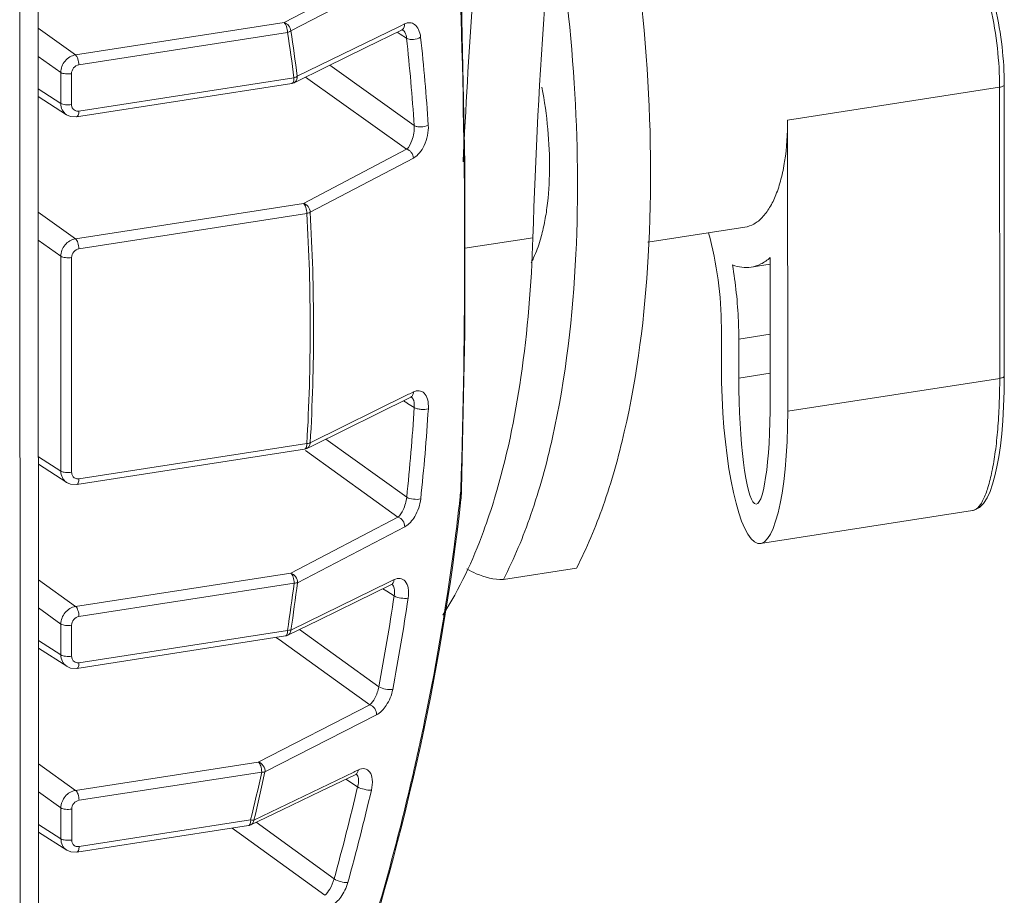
# Model space of a CAD drawing. Header units: millimetres. Extents: x 29170 to 33192, y 36 to 3108.
# Tile 271 of 282: x 32542 to 32603, y 2831 to 2885. Entities that reach past the tile are written whole.
import ezdxf

# ---------------------------------------------------------------- set-up
doc = ezdxf.new("R2010")
doc.units = ezdxf.units.MM
doc.layers.add('细实线', color=7, linetype='Continuous', lineweight=13)

msp = doc.modelspace()

# ---------------------------------------------------------------- linework, layer by layer
at = {"layer": '细实线'}
for p, q in [((32542.272, 2910.005), (32542.296, 2817.297)), ((32543.41, 2910.182), (32543.434, 2817.883)), ((32558.59, 2885.285), (32564.956, 2888.601)), ((32559.005, 2884.767), (32565.372, 2888.08)), ((32545.711, 2883.288), (32543.417, 2884.932)), ((32545.711, 2883.288), (32558.59, 2885.285)), ((32565.711, 2885.048), (32559.407, 2881.968)), ((32565.797, 2885.09), (32565.711, 2885.048)), ((32566.028, 2885.203), (32565.797, 2885.09)), ((32565.826, 2884.809), (32565.898, 2884.832)), ((32565.898, 2884.846), (32565.896, 2884.852)), ((32565.898, 2884.832), (32565.927, 2884.824)), ((32565.927, 2884.824), (32565.925, 2884.825)), ((32545.922, 2882.671), (32558.801, 2884.668)), ((32565.571, 2884.685), (32565.696, 2884.605)), ((32565.696, 2884.605), (32565.76, 2884.564)), ((32565.76, 2884.564), (32566.15, 2884.313)), ((32544.805, 2882.205), (32543.417, 2883.199)), ((32561.41, 2882.65), (32566.619, 2878.926)), ((32544.805, 2880.296), (32544.805, 2882.205)), ((32545.472, 2880.22), (32545.471, 2882.128)), ((32559.201, 2881.876), (32545.923, 2879.817)), ((32559.918, 2881.921), (32566.153, 2877.466)), ((32544.805, 2880.296), (32543.418, 2881.185)), ((32559.064, 2881.528), (32545.784, 2879.469)), ((32559.096, 2881.54), (32559.064, 2881.528)), ((32602.754, 2881.291), (32589.67, 2879.262)), ((32602.754, 2881.291), (32602.759, 2863.317)), ((32603.039, 2881.437), (32603.043, 2863.463)), ((32545.167, 2879.595), (32543.418, 2880.715)), ((32589.67, 2879.262), (32589.675, 2861.288)), ((32559.782, 2874.118), (32566.153, 2877.466)), ((32560.2, 2873.575), (32566.571, 2876.923)), ((32545.713, 2871.936), (32559.782, 2874.118)), ((32545.713, 2871.936), (32543.42, 2873.58)), ((32545.925, 2871.319), (32559.994, 2873.501)), ((32587.031, 2872.652), (32581.049, 2871.724)), ((32544.808, 2870.853), (32543.42, 2871.847)), ((32569.754, 2871.346), (32573.95, 2871.997)), ((32544.811, 2857.592), (32544.808, 2870.853)), ((32545.478, 2857.516), (32545.474, 2870.776)), ((32588.595, 2870.365), (32587.414, 2870.182)), ((32588.597, 2862.019), (32588.595, 2870.772)), ((32585.58, 2866.474), (32585.58, 2864.066)), ((32586.657, 2865.743), (32588.596, 2866.044)), ((32586.657, 2865.743), (32586.658, 2863.335)), ((32586.658, 2863.335), (32588.597, 2863.636)), ((32589.675, 2861.288), (32602.759, 2863.317)), ((32566.274, 2862.332), (32560.204, 2859.339)), ((32566.351, 2862.37), (32566.274, 2862.332)), ((32566.575, 2862.48), (32566.351, 2862.37)), ((32560.302, 2859.139), (32566.374, 2862.133)), ((32565.966, 2861.932), (32566.164, 2861.805)), ((32566.164, 2861.805), (32566.214, 2861.773)), ((32566.214, 2861.773), (32566.624, 2861.512)), ((32566.373, 2862.132), (32566.451, 2862.157)), ((32566.451, 2862.157), (32566.457, 2862.155)), ((32566.456, 2862.156), (32566.452, 2862.158)), ((32559.998, 2859.295), (32545.929, 2857.113)), ((32561.175, 2859.57), (32566.157, 2855.98)), ((32559.859, 2858.947), (32545.79, 2856.765)), ((32559.892, 2858.959), (32559.859, 2858.947)), ((32559.906, 2858.857), (32563.901, 2855.979)), ((32560.003, 2858.992), (32560.302, 2859.139)), ((32543.423, 2858.481), (32544.811, 2857.592)), ((32545.173, 2856.891), (32543.424, 2858.011)), ((32569.497, 2856.431), (32569.495, 2856.371)), ((32569.495, 2856.371), (32569.514, 2856.066)), ((32563.901, 2855.979), (32565.619, 2854.741)), ((32569.508, 2855.845), (32569.507, 2855.843)), ((32587.993, 2853.121), (32601.077, 2855.149)), ((32558.999, 2851.291), (32565.619, 2854.741)), ((32559.415, 2850.7), (32566.036, 2854.153)), ((32576.635, 2851.6), (32572.124, 2850.9)), ((32545.719, 2849.232), (32543.425, 2850.876)), ((32545.719, 2849.232), (32558.999, 2851.291)), ((32565.13, 2850.769), (32565.09, 2850.749)), ((32565.381, 2850.891), (32565.13, 2850.769)), ((32545.931, 2848.615), (32559.209, 2850.674)), ((32565.09, 2850.749), (32559.015, 2847.778)), ((32564.689, 2850.325), (32564.93, 2850.172)), ((32564.93, 2850.172), (32565.385, 2849.883)), ((32565.18, 2850.566), (32565.221, 2850.583)), ((32565.259, 2850.592), (32565.255, 2850.595)), ((32544.813, 2848.149), (32543.426, 2849.143)), ((32544.814, 2846.24), (32544.813, 2848.149)), ((32545.48, 2846.164), (32545.48, 2848.072)), ((32558.809, 2847.758), (32545.932, 2845.761)), ((32559.55, 2847.814), (32564.438, 2844.276)), ((32544.814, 2846.24), (32543.426, 2847.129)), ((32558.672, 2847.41), (32545.793, 2845.413)), ((32558.107, 2847.323), (32558.437, 2847.084)), ((32558.705, 2847.423), (32558.672, 2847.41)), ((32545.176, 2845.539), (32543.426, 2846.659)), ((32558.437, 2847.084), (32558.509, 2847.032)), ((32558.509, 2847.032), (32562.126, 2844.416)), ((32562.126, 2844.416), (32563.876, 2843.15)), ((32556.999, 2839.629), (32563.876, 2843.15)), ((32557.411, 2839.013), (32564.289, 2842.539)), ((32545.722, 2837.88), (32543.428, 2839.524)), ((32545.722, 2837.88), (32556.999, 2839.629)), ((32545.934, 2837.263), (32557.21, 2839.012)), ((32562.896, 2839.011), (32556.731, 2836.047)), ((32562.948, 2839.036), (32562.896, 2839.011)), ((32563.176, 2839.146), (32562.948, 2839.036)), ((32562.977, 2838.842), (32563.031, 2838.863)), ((32563.058, 2838.87), (32563.05, 2838.875)), ((32562.394, 2838.561), (32562.684, 2838.378)), ((32562.684, 2838.378), (32562.713, 2838.36)), ((32562.713, 2838.36), (32563.13, 2838.096)), ((32544.816, 2836.797), (32543.429, 2837.791)), ((32544.817, 2834.888), (32544.816, 2836.797)), ((32545.483, 2834.812), (32545.483, 2836.72)), ((32544.817, 2834.888), (32543.429, 2835.777)), ((32556.393, 2835.704), (32545.796, 2834.061)), ((32556.524, 2836.051), (32545.935, 2834.409)), ((32556.426, 2835.717), (32556.393, 2835.705)), ((32556.867, 2835.908), (32561.678, 2832.411)), ((32545.178, 2834.187), (32543.429, 2835.307)), ((32555.387, 2835.548), (32555.972, 2835.124)), ((32555.972, 2835.124), (32561.1, 2831.398))]:
    msp.add_line(p, q, dxfattribs=at)
for points in [[(32569.543, 2856.431), (32569.755, 2866.126), (32569.752, 2876.557), (32569.535, 2886.493)], [(32559.207, 2881.573), (32561.206, 2882.55), (32563.643, 2883.741), (32565.828, 2884.81)], [(32545.163, 2879.598), (32545.409, 2879.488), (32545.784, 2879.469)], [(32601.075, 2855.149), (32601.184, 2855.173), (32601.503, 2855.336), (32601.765, 2855.599), (32601.98, 2855.936), (32602.164, 2856.337), (32602.323, 2856.792), (32602.464, 2857.299), (32602.589, 2857.861), (32602.7, 2858.48), (32602.798, 2859.157), (32602.881, 2859.895), (32602.949, 2860.699), (32603.001, 2861.575), (32603.033, 2862.531), (32603.043, 2863.463)], [(32545.168, 2856.894), (32545.417, 2856.784), (32545.79, 2856.765)], [(32569.52, 2855.98), (32569.525, 2856.042), (32569.528, 2856.106), (32569.532, 2856.172), (32569.535, 2856.241), (32569.539, 2856.313), (32569.543, 2856.431)], [(32569.508, 2855.845), (32569.51, 2855.864), (32569.52, 2855.98)], [(32558.815, 2847.455), (32560.736, 2848.393), (32563.089, 2849.543), (32565.182, 2850.566)], [(32545.171, 2845.542), (32545.418, 2845.432), (32545.793, 2845.413)], [(32556.533, 2835.748), (32558.479, 2836.681), (32560.861, 2837.824), (32562.978, 2838.842)], [(32545.174, 2834.19), (32545.421, 2834.081), (32545.796, 2834.061)]]:
    msp.add_lwpolyline(points, dxfattribs=at)
for centre, radius, start, end in [((32102.428, 2871.292), 467.305, 358.17767, 1.85869), ((32929.831, 2860.351), 360.556, 175.83241, 177.40339), ((32445.34, 2866.962), 114.834, 7.46215, 8.86968), ((32445.3, 2867.023), 115.081, 7.46178, 8.86932), ((32438.37, 2870.457), 128.529, 3.77806, 6.18863), ((32438.514, 2870.441), 129.257, 3.77806, 6.18863), ((32558.986, 2882.025), 0.503, 278.87651, 295.98691), ((32437.976, 2866.366), 122.226, 356.68309, 3.34631), ((32437.876, 2866.426), 122.533, 356.68403, 3.34472), ((32427.806, 2870.444), 139.105, 354.03165, 356.31844), ((32427.891, 2870.428), 139.893, 354.03165, 356.31844), ((32559.781, 2859.444), 0.503, 278.8749, 296.18896), ((32424.839, 2871.869), 145.484, 353.6807, 353.88477), ((32424.207, 2871.941), 146.12, 352.79689, 353.68022), ((32421.028, 2872.387), 149.33, 348.31502, 352.77994), ((32429.745, 2866.962), 130.484, 351.53649, 352.8292), ((32429.685, 2866.971), 130.746, 351.55866, 352.85136), ((32422.924, 2871.06), 144.026, 349.28271, 351.54472), ((32422.981, 2871.048), 144.843, 349.28271, 351.54472), ((32558.595, 2847.907), 0.503, 278.87215, 295.97781), ((32418.47, 2872.904), 151.94, 346.88154, 348.31951), ((32425.142, 2867.798), 135.365, 346.43464, 347.72271), ((32418.544, 2871.985), 148.504, 344.54507, 346.8088), ((32415.471, 2873.641), 155.027, 342.31483, 346.86753), ((32418.576, 2871.977), 149.345, 344.54507, 346.8088), ((32556.316, 2836.201), 0.503, 278.86837, 295.55338)]:
    msp.add_arc(centre, radius, start, end, dxfattribs=at)
for major_axis, ratio, start_param, end_param in [((-0.314, 9.561), 0.211592, 1.418066, 4.559658), ((-0.093, 7.125), 0.135471, 1.476559, 4.618151)]:
    msp.add_ellipse((32587.627, 2862.677), major_axis=major_axis, ratio=ratio, start_param=start_param, end_param=end_param, dxfattribs=at)
for points, knots in [([(32580.761, 2929.341), (32578.733, 2920.364), (32575.613, 2901.307), (32574.266, 2882.059), (32573.95, 2871.997)], [0, 0, 0, 0, 0.477586, 1, 1, 1, 1]), ([(32579.229, 2896.051), (32580.052, 2891.81), (32581.178, 2883.422), (32581.36, 2871.313), (32580.217, 2861.989), (32578.432, 2855.599), (32577.281, 2852.839), (32576.635, 2851.6)], [0, 0, 0, 0, 0.286861, 0.560294, 0.80228, 0.90722, 1, 1, 1, 1]), ([(32576.6, 2870.994), (32576.769, 2874.509), (32576.67, 2881.728), (32575.834, 2888.895), (32575.227, 2892.528)], [0, 0, 0, 0, 0.488609, 1, 1, 1, 1]), ([(32600.705, 2890.463), (32601.037, 2889.818), (32601.621, 2888.405), (32602.253, 2886.138), (32602.655, 2883.735), (32602.754, 2882.099), (32602.754, 2881.291)], [0, 0, 0, 0, 0.229698, 0.482317, 0.744019, 1, 1, 1, 1]), ([(32603.039, 2881.437), (32603.039, 2882.222), (32602.942, 2883.81), (32602.552, 2886.143), (32601.936, 2888.348), (32601.366, 2889.724), (32601.042, 2890.355)], [0, 0, 0, 0, 0.255643, 0.516724, 0.769138, 1, 1, 1, 1]), ([(32558.59, 2885.285), (32558.667, 2885.23), (32558.765, 2885.011), (32558.802, 2884.795), (32558.802, 2884.668)], [0, 0, 0, 0, 0.430056, 1, 1, 1, 1]), ([(32559.005, 2884.767), (32559, 2884.886), (32558.904, 2885.117), (32558.699, 2885.256), (32558.59, 2885.285)], [0, 0, 0, 0, 0.515648, 1, 1, 1, 1]), ([(32566.15, 2884.313), (32566.143, 2884.375), (32566.113, 2884.558), (32566.032, 2884.755), (32565.927, 2884.824)], [0, 0, 0, 0, 0.334068, 1, 1, 1, 1]), ([(32567.018, 2884.375), (32567, 2884.541), (32566.932, 2884.835), (32566.692, 2885.179), (32566.348, 2885.311), (32566.127, 2885.251), (32566.028, 2885.203)], [0, 0, 0, 0, 0.325466, 0.57795, 0.785762, 1, 1, 1, 1]), ([(32558.802, 2884.668), (32558.822, 2884.675), (32558.893, 2884.7), (32558.962, 2884.734), (32559.005, 2884.767)], [0, 0, 0, 0, 0.280995, 1, 1, 1, 1]), ([(32566.15, 2884.313), (32566.199, 2884.279), (32566.344, 2884.244), (32566.639, 2884.241), (32566.89, 2884.288), (32567.018, 2884.375)], [0, 0, 0, 0, 0.201738, 0.478741, 1, 1, 1, 1]), ([(32544.805, 2882.205), (32544.806, 2882.457), (32545, 2882.963), (32545.466, 2883.25), (32545.711, 2883.288)], [0, 0, 0, 0, 0.504908, 1, 1, 1, 1]), ([(32545.711, 2883.288), (32545.788, 2883.232), (32545.885, 2883.014), (32545.922, 2882.798), (32545.922, 2882.671)], [0, 0, 0, 0, 0.430056, 1, 1, 1, 1]), ([(32545.471, 2882.128), (32545.471, 2882.254), (32545.567, 2882.509), (32545.8, 2882.652), (32545.922, 2882.671)], [0, 0, 0, 0, 0.505356, 1, 1, 1, 1]), ([(32544.805, 2882.205), (32544.886, 2882.149), (32545.121, 2882.109), (32545.346, 2882.109), (32545.471, 2882.128)], [0, 0, 0, 0, 0.436717, 1, 1, 1, 1]), ([(32559.203, 2881.876), (32559.203, 2881.803), (32559.193, 2881.686), (32559.137, 2881.565), (32559.096, 2881.54)], [0, 0, 0, 0, 0.603579, 1, 1, 1, 1]), ([(32559.407, 2881.968), (32559.394, 2881.959), (32559.33, 2881.919), (32559.259, 2881.893), (32559.203, 2881.876)], [0, 0, 0, 0, 0.215586, 1, 1, 1, 1]), ([(32574.397, 2871.846), (32574.491, 2872.161), (32574.655, 2872.825), (32574.896, 2874.269), (32575.019, 2876.248), (32574.909, 2878.74), (32574.667, 2880.438), (32574.503, 2881.292)], [0, 0, 0, 0, 0.103329, 0.215264, 0.460699, 0.726305, 1, 1, 1, 1]), ([(32603.039, 2881.437), (32603.039, 2881.398), (32602.965, 2881.346), (32602.866, 2881.312), (32602.794, 2881.297), (32602.754, 2881.291)], [0, 0, 0, 0, 0.348453, 0.640599, 1, 1, 1, 1]), ([(32545.163, 2879.598), (32545.053, 2879.669), (32544.864, 2879.882), (32544.806, 2880.157), (32544.805, 2880.296)], [0, 0, 0, 0, 0.485188, 1, 1, 1, 1]), ([(32544.805, 2880.296), (32544.887, 2880.241), (32545.121, 2880.201), (32545.346, 2880.201), (32545.472, 2880.22)], [0, 0, 0, 0, 0.436717, 1, 1, 1, 1]), ([(32545.784, 2879.469), (32545.832, 2879.477), (32545.919, 2879.609), (32545.923, 2879.735), (32545.923, 2879.817)], [0, 0, 0, 0, 0.372095, 1, 1, 1, 1]), ([(32566.153, 2877.466), (32566.314, 2877.604), (32566.552, 2878.096), (32566.641, 2878.617), (32566.619, 2878.926)], [0, 0, 0, 0, 0.405991, 1, 1, 1, 1]), ([(32566.571, 2876.923), (32566.869, 2877.079), (32567.351, 2877.75), (32567.519, 2878.526), (32567.491, 2878.958)], [0, 0, 0, 0, 0.436976, 1, 1, 1, 1]), ([(32566.619, 2878.926), (32566.669, 2878.892), (32566.814, 2878.854), (32567.108, 2878.842), (32567.359, 2878.877), (32567.491, 2878.958)], [0, 0, 0, 0, 0.203281, 0.481801, 1, 1, 1, 1]), ([(32587.031, 2872.652), (32587.226, 2872.682), (32587.627, 2872.827), (32588.15, 2873.258), (32588.602, 2873.881), (32588.983, 2874.681), (32589.287, 2875.643), (32589.594, 2877.179), (32589.67, 2878.411), (32589.67, 2879.262)], [0, 0, 0, 0, 0.078199, 0.164506, 0.26449, 0.380799, 0.513926, 0.662925, 1, 1, 1, 1]), ([(32566.153, 2877.466), (32566.267, 2877.44), (32566.479, 2877.286), (32566.567, 2877.046), (32566.571, 2876.923)], [0, 0, 0, 0, 0.48583, 1, 1, 1, 1]), ([(32559.782, 2874.118), (32559.86, 2874.062), (32559.957, 2873.843), (32559.994, 2873.627), (32559.994, 2873.501)], [0, 0, 0, 0, 0.430056, 1, 1, 1, 1]), ([(32560.2, 2873.575), (32560.201, 2873.699), (32560.106, 2873.941), (32559.895, 2874.087), (32559.782, 2874.118)], [0, 0, 0, 0, 0.51417, 1, 1, 1, 1]), ([(32559.994, 2873.501), (32560.015, 2873.505), (32560.085, 2873.523), (32560.155, 2873.548), (32560.2, 2873.575)], [0, 0, 0, 0, 0.284568, 1, 1, 1, 1]), ([(32584.79, 2872.309), (32585.05, 2871.354), (32585.436, 2869.42), (32585.579, 2867.451), (32585.58, 2866.474)], [0, 0, 0, 0, 0.503139, 1, 1, 1, 1]), ([(32544.808, 2870.853), (32544.809, 2871.105), (32545.003, 2871.611), (32545.469, 2871.898), (32545.713, 2871.936)], [0, 0, 0, 0, 0.504908, 1, 1, 1, 1]), ([(32545.713, 2871.936), (32545.791, 2871.88), (32545.888, 2871.662), (32545.925, 2871.446), (32545.925, 2871.319)], [0, 0, 0, 0, 0.430056, 1, 1, 1, 1]), ([(32573.95, 2871.997), (32573.859, 2869.115), (32573.425, 2863.697), (32572.322, 2858.362), (32571.586, 2855.93)], [0, 0, 0, 0, 0.531494, 1, 1, 1, 1]), ([(32573.84, 2870.452), (32573.894, 2870.555), (32574.115, 2871.005), (32574.286, 2871.478), (32574.397, 2871.846)], [0, 0, 0, 0, 0.232744, 1, 1, 1, 1]), ([(32544.808, 2870.853), (32544.889, 2870.797), (32545.124, 2870.757), (32545.348, 2870.757), (32545.474, 2870.776)], [0, 0, 0, 0, 0.436717, 1, 1, 1, 1]), ([(32545.474, 2870.776), (32545.474, 2870.902), (32545.57, 2871.157), (32545.803, 2871.3), (32545.925, 2871.319)], [0, 0, 0, 0, 0.505356, 1, 1, 1, 1]), ([(32572.124, 2850.9), (32572.794, 2852.187), (32573.983, 2855.063), (32575.802, 2861.735), (32576.417, 2867.191), (32576.6, 2870.994)], [0, 0, 0, 0, 0.210128, 0.448655, 1, 1, 1, 1]), ([(32586.268, 2870.322), (32586.454, 2870.25), (32586.834, 2870.149), (32587.228, 2870.153), (32587.414, 2870.182)], [0, 0, 0, 0, 0.515001, 1, 1, 1, 1]), ([(32586.657, 2865.743), (32586.657, 2866.117), (32586.622, 2867.649), (32586.458, 2869.178), (32586.268, 2870.322)], [0, 0, 0, 0, 0.24396, 1, 1, 1, 1]), ([(32587.414, 2870.182), (32587.626, 2870.214), (32588.056, 2870.356), (32588.423, 2870.618), (32588.595, 2870.772)], [0, 0, 0, 0, 0.48111, 1, 1, 1, 1]), ([(32602.759, 2863.317), (32602.759, 2862.778), (32602.74, 2861.729), (32602.652, 2860.216), (32602.507, 2858.839), (32602.311, 2857.637), (32602.071, 2856.645), (32601.826, 2855.969), (32601.601, 2855.565), (32601.438, 2855.353), (32601.266, 2855.209), (32601.138, 2855.16), (32601.077, 2855.15)], [0, 0, 0, 0, 0.188423, 0.366596, 0.529368, 0.67239, 0.791922, 0.885555, 0.922539, 0.953228, 0.978466, 1, 1, 1, 1]), ([(32603.043, 2863.463), (32603.043, 2863.425), (32602.97, 2863.372), (32602.87, 2863.338), (32602.798, 2863.323), (32602.759, 2863.317)], [0, 0, 0, 0, 0.348407, 0.640887, 1, 1, 1, 1]), ([(32567.495, 2861.445), (32567.507, 2861.639), (32567.488, 2861.981), (32567.29, 2862.412), (32566.926, 2862.599), (32566.683, 2862.533), (32566.575, 2862.48)], [0, 0, 0, 0, 0.338545, 0.59147, 0.789892, 1, 1, 1, 1]), ([(32566.624, 2861.512), (32566.633, 2861.656), (32566.631, 2861.884), (32566.525, 2862.109), (32566.456, 2862.156)], [0, 0, 0, 0, 0.633933, 1, 1, 1, 1]), ([(32566.624, 2861.512), (32566.675, 2861.477), (32566.817, 2861.431), (32567.107, 2861.39), (32567.355, 2861.388), (32567.495, 2861.445)], [0, 0, 0, 0, 0.207921, 0.490949, 1, 1, 1, 1]), ([(32559.998, 2859.295), (32559.998, 2859.222), (32559.988, 2859.104), (32559.932, 2858.984), (32559.892, 2858.959)], [0, 0, 0, 0, 0.603191, 1, 1, 1, 1]), ([(32560.204, 2859.339), (32560.19, 2859.333), (32560.124, 2859.31), (32560.053, 2859.3), (32559.998, 2859.295)], [0, 0, 0, 0, 0.20789, 1, 1, 1, 1]), ([(32545.168, 2856.894), (32545.058, 2856.965), (32544.87, 2857.178), (32544.812, 2857.453), (32544.811, 2857.592)], [0, 0, 0, 0, 0.485179, 1, 1, 1, 1]), ([(32544.811, 2857.592), (32544.893, 2857.537), (32545.127, 2857.497), (32545.352, 2857.497), (32545.478, 2857.516)], [0, 0, 0, 0, 0.436717, 1, 1, 1, 1]), ([(32545.79, 2856.765), (32545.838, 2856.773), (32545.924, 2856.905), (32545.929, 2857.031), (32545.929, 2857.113)], [0, 0, 0, 0, 0.372095, 1, 1, 1, 1]), ([(32548.452, 2793.617), (32554.106, 2803.188), (32563.402, 2823.342), (32568.302, 2845.008), (32569.508, 2855.845)], [0, 0, 0, 0, 0.504836, 1, 1, 1, 1]), ([(32565.619, 2854.741), (32565.76, 2854.861), (32566.001, 2855.267), (32566.13, 2855.71), (32566.157, 2855.98)], [0, 0, 0, 0, 0.405158, 1, 1, 1, 1]), ([(32566.036, 2854.153), (32566.299, 2854.29), (32566.761, 2854.841), (32566.986, 2855.501), (32567.025, 2855.882)], [0, 0, 0, 0, 0.436361, 1, 1, 1, 1]), ([(32566.157, 2855.98), (32566.277, 2855.898), (32566.581, 2855.855), (32566.884, 2855.833), (32567.025, 2855.882)], [0, 0, 0, 0, 0.492273, 1, 1, 1, 1]), ([(32571.586, 2855.93), (32571.376, 2855.237), (32570.545, 2852.734), (32569.428, 2850.31), (32568.384, 2848.704)], [0, 0, 0, 0, 0.27434, 1, 1, 1, 1]), ([(32565.619, 2854.741), (32565.74, 2854.714), (32565.962, 2854.544), (32566.043, 2854.283), (32566.036, 2854.153)], [0, 0, 0, 0, 0.487984, 1, 1, 1, 1]), ([(32569.871, 2851.55), (32570.056, 2851.442), (32570.754, 2851.081), (32571.551, 2850.888), (32572.124, 2850.9)], [0, 0, 0, 0, 0.272128, 1, 1, 1, 1]), ([(32558.999, 2851.291), (32559.076, 2851.236), (32559.173, 2851.017), (32559.21, 2850.801), (32559.21, 2850.675)], [0, 0, 0, 0, 0.430056, 1, 1, 1, 1]), ([(32559.415, 2850.7), (32559.428, 2850.83), (32559.34, 2851.097), (32559.118, 2851.258), (32558.999, 2851.291)], [0, 0, 0, 0, 0.511871, 1, 1, 1, 1]), ([(32566.249, 2849.75), (32566.28, 2849.956), (32566.289, 2850.32), (32566.122, 2850.794), (32565.749, 2851.015), (32565.494, 2850.947), (32565.381, 2850.891)], [0, 0, 0, 0, 0.344248, 0.597707, 0.791683, 1, 1, 1, 1]), ([(32559.21, 2850.675), (32559.23, 2850.675), (32559.299, 2850.677), (32559.368, 2850.686), (32559.415, 2850.7)], [0, 0, 0, 0, 0.291906, 1, 1, 1, 1]), ([(32565.385, 2849.883), (32565.409, 2850.041), (32565.429, 2850.285), (32565.331, 2850.544), (32565.259, 2850.592)], [0, 0, 0, 0, 0.646536, 1, 1, 1, 1]), ([(32565.385, 2849.883), (32565.506, 2849.801), (32565.806, 2849.747), (32566.106, 2849.711), (32566.249, 2849.75)], [0, 0, 0, 0, 0.495263, 1, 1, 1, 1]), ([(32544.813, 2848.149), (32544.814, 2848.401), (32545.009, 2848.908), (32545.475, 2849.194), (32545.719, 2849.232)], [0, 0, 0, 0, 0.504908, 1, 1, 1, 1]), ([(32545.719, 2849.232), (32545.797, 2849.176), (32545.894, 2848.958), (32545.931, 2848.742), (32545.931, 2848.615)], [0, 0, 0, 0, 0.430056, 1, 1, 1, 1]), ([(32545.48, 2848.072), (32545.48, 2848.199), (32545.576, 2848.453), (32545.809, 2848.596), (32545.931, 2848.615)], [0, 0, 0, 0, 0.505356, 1, 1, 1, 1]), ([(32544.813, 2848.149), (32544.895, 2848.093), (32545.129, 2848.053), (32545.354, 2848.053), (32545.48, 2848.072)], [0, 0, 0, 0, 0.436717, 1, 1, 1, 1]), ([(32558.811, 2847.758), (32558.811, 2847.686), (32558.802, 2847.568), (32558.746, 2847.447), (32558.705, 2847.423)], [0, 0, 0, 0, 0.603, 1, 1, 1, 1]), ([(32559.015, 2847.777), (32559.001, 2847.774), (32558.934, 2847.76), (32558.865, 2847.757), (32558.811, 2847.758)], [0, 0, 0, 0, 0.203876, 1, 1, 1, 1]), ([(32545.171, 2845.542), (32545.061, 2845.613), (32544.873, 2845.826), (32544.814, 2846.101), (32544.814, 2846.24)], [0, 0, 0, 0, 0.485188, 1, 1, 1, 1]), ([(32544.814, 2846.24), (32544.896, 2846.185), (32545.13, 2846.145), (32545.355, 2846.145), (32545.48, 2846.164)], [0, 0, 0, 0, 0.436717, 1, 1, 1, 1]), ([(32545.793, 2845.413), (32545.841, 2845.421), (32545.927, 2845.553), (32545.932, 2845.679), (32545.932, 2845.761)], [0, 0, 0, 0, 0.372095, 1, 1, 1, 1]), ([(32563.876, 2843.15), (32564.009, 2843.26), (32564.249, 2843.625), (32564.392, 2844.029), (32564.438, 2844.276)], [0, 0, 0, 0, 0.406591, 1, 1, 1, 1]), ([(32564.289, 2842.539), (32564.537, 2842.666), (32564.985, 2843.159), (32565.231, 2843.76), (32565.297, 2844.112)], [0, 0, 0, 0, 0.437013, 1, 1, 1, 1]), ([(32564.438, 2844.276), (32564.559, 2844.194), (32564.855, 2844.132), (32565.153, 2844.082), (32565.297, 2844.112)], [0, 0, 0, 0, 0.497847, 1, 1, 1, 1]), ([(32563.876, 2843.15), (32564.001, 2843.121), (32564.226, 2842.943), (32564.302, 2842.671), (32564.289, 2842.539)], [0, 0, 0, 0, 0.488812, 1, 1, 1, 1]), ([(32556.999, 2839.629), (32557.077, 2839.573), (32557.174, 2839.355), (32557.211, 2839.138), (32557.211, 2839.012)], [0, 0, 0, 0, 0.430056, 1, 1, 1, 1]), ([(32557.411, 2839.013), (32557.432, 2839.145), (32557.348, 2839.424), (32557.123, 2839.594), (32556.999, 2839.629)], [0, 0, 0, 0, 0.511031, 1, 1, 1, 1]), ([(32563.981, 2837.897), (32564.032, 2838.113), (32564.072, 2838.499), (32563.942, 2839.014), (32563.564, 2839.274), (32563.295, 2839.203), (32563.176, 2839.146)], [0, 0, 0, 0, 0.349257, 0.603487, 0.793264, 1, 1, 1, 1]), ([(32557.211, 2839.012), (32557.231, 2839.01), (32557.297, 2839.006), (32557.365, 2839.005), (32557.411, 2839.013)], [0, 0, 0, 0, 0.295521, 1, 1, 1, 1]), ([(32563.13, 2838.096), (32563.17, 2838.266), (32563.214, 2838.525), (32563.132, 2838.817), (32563.057, 2838.87)], [0, 0, 0, 0, 0.656653, 1, 1, 1, 1]), ([(32563.13, 2838.096), (32563.251, 2838.013), (32563.542, 2837.941), (32563.836, 2837.876), (32563.981, 2837.897)], [0, 0, 0, 0, 0.500501, 1, 1, 1, 1]), ([(32544.816, 2836.797), (32544.817, 2837.049), (32545.011, 2837.556), (32545.478, 2837.842), (32545.722, 2837.88)], [0, 0, 0, 0, 0.504908, 1, 1, 1, 1]), ([(32545.722, 2837.88), (32545.799, 2837.825), (32545.897, 2837.606), (32545.934, 2837.39), (32545.934, 2837.263)], [0, 0, 0, 0, 0.430056, 1, 1, 1, 1]), ([(32544.816, 2836.797), (32544.898, 2836.741), (32545.132, 2836.701), (32545.357, 2836.701), (32545.483, 2836.72)], [0, 0, 0, 0, 0.436717, 1, 1, 1, 1]), ([(32545.483, 2836.72), (32545.483, 2836.847), (32545.579, 2837.101), (32545.812, 2837.244), (32545.934, 2837.263)], [0, 0, 0, 0, 0.505356, 1, 1, 1, 1]), ([(32556.532, 2836.052), (32556.532, 2835.98), (32556.522, 2835.862), (32556.467, 2835.742), (32556.426, 2835.717)], [0, 0, 0, 0, 0.602812, 1, 1, 1, 1]), ([(32556.731, 2836.047), (32556.717, 2836.045), (32556.651, 2836.04), (32556.585, 2836.046), (32556.532, 2836.052)], [0, 0, 0, 0, 0.199901, 1, 1, 1, 1]), ([(32545.174, 2834.19), (32545.064, 2834.261), (32544.876, 2834.474), (32544.817, 2834.749), (32544.817, 2834.888)], [0, 0, 0, 0, 0.485188, 1, 1, 1, 1]), ([(32544.817, 2834.888), (32544.898, 2834.833), (32545.133, 2834.793), (32545.357, 2834.793), (32545.483, 2834.812)], [0, 0, 0, 0, 0.436717, 1, 1, 1, 1]), ([(32545.796, 2834.061), (32545.844, 2834.069), (32545.93, 2834.201), (32545.935, 2834.327), (32545.935, 2834.409)], [0, 0, 0, 0, 0.372095, 1, 1, 1, 1]), ([(32561.1, 2831.398), (32561.225, 2831.499), (32561.462, 2831.823), (32561.617, 2832.187), (32561.678, 2832.411)], [0, 0, 0, 0, 0.40848, 1, 1, 1, 1]), ([(32561.507, 2830.764), (32561.739, 2830.88), (32562.172, 2831.318), (32562.433, 2831.86), (32562.522, 2832.18)], [0, 0, 0, 0, 0.438319, 1, 1, 1, 1]), ([(32561.678, 2832.411), (32561.8, 2832.329), (32562.087, 2832.246), (32562.376, 2832.17), (32562.522, 2832.18)], [0, 0, 0, 0, 0.502751, 1, 1, 1, 1])]:
    msp.add_open_spline(points, degree=3, knots=knots, dxfattribs=at)
for points in [[(32565.828, 2884.81), (32565.893, 2884.842), (32565.948, 2884.9), (32565.981, 2884.964)], [(32565.981, 2884.964), (32566.018, 2885.037), (32566.032, 2885.122), (32566.028, 2885.203)], [(32559.361, 2881.729), (32559.397, 2881.802), (32559.411, 2881.887), (32559.407, 2881.968)], [(32559.207, 2881.573), (32559.272, 2881.605), (32559.328, 2881.664), (32559.361, 2881.729)], [(32545.485, 2880.108), (32545.476, 2880.144), (32545.472, 2880.182), (32545.472, 2880.22)], [(32545.571, 2879.94), (32545.53, 2879.987), (32545.5, 2880.047), (32545.485, 2880.108)], [(32545.689, 2879.849), (32545.645, 2879.871), (32545.604, 2879.902), (32545.571, 2879.94)], [(32545.923, 2879.817), (32545.845, 2879.805), (32545.76, 2879.815), (32545.689, 2879.849)], [(32566.514, 2862.263), (32566.553, 2862.328), (32566.572, 2862.405), (32566.575, 2862.48)], [(32566.374, 2862.133), (32566.432, 2862.161), (32566.481, 2862.209), (32566.514, 2862.263)], [(32560.143, 2859.122), (32560.181, 2859.187), (32560.201, 2859.264), (32560.204, 2859.339)], [(32560.003, 2858.992), (32560.06, 2859.02), (32560.11, 2859.068), (32560.143, 2859.122)], [(32545.491, 2857.403), (32545.482, 2857.44), (32545.478, 2857.478), (32545.478, 2857.516)], [(32545.577, 2857.235), (32545.536, 2857.283), (32545.506, 2857.342), (32545.491, 2857.403)], [(32545.694, 2857.146), (32545.65, 2857.167), (32545.609, 2857.198), (32545.577, 2857.235)], [(32545.929, 2857.113), (32545.851, 2857.101), (32545.765, 2857.111), (32545.694, 2857.146)], [(32569.543, 2856.431), (32569.542, 2856.405), (32569.517, 2856.384), (32569.495, 2856.371)], [(32569.514, 2856.066), (32569.515, 2855.992), (32569.518, 2855.918), (32569.508, 2855.844)], [(32565.315, 2850.686), (32565.354, 2850.746), (32565.376, 2850.82), (32565.381, 2850.891)], [(32565.182, 2850.566), (32565.235, 2850.592), (32565.282, 2850.636), (32565.315, 2850.686)], [(32558.947, 2847.573), (32558.987, 2847.633), (32559.009, 2847.706), (32559.015, 2847.777)], [(32558.815, 2847.455), (32558.868, 2847.481), (32558.915, 2847.524), (32558.947, 2847.573)], [(32545.494, 2846.052), (32545.485, 2846.088), (32545.48, 2846.126), (32545.48, 2846.164)], [(32545.58, 2845.884), (32545.538, 2845.931), (32545.509, 2845.991), (32545.494, 2846.052)], [(32545.698, 2845.793), (32545.653, 2845.815), (32545.612, 2845.846), (32545.58, 2845.884)], [(32545.932, 2845.761), (32545.854, 2845.749), (32545.769, 2845.759), (32545.698, 2845.793)], [(32556.524, 2836.051), (32556.762, 2837.036), (32556.994, 2838.022), (32557.21, 2839.012)], [(32562.978, 2838.842), (32563.028, 2838.867), (32563.073, 2838.906), (32563.105, 2838.951)], [(32563.105, 2838.951), (32563.145, 2839.008), (32563.168, 2839.077), (32563.176, 2839.146)], [(32556.533, 2835.748), (32556.582, 2835.771), (32556.626, 2835.81), (32556.658, 2835.855)], [(32556.658, 2835.855), (32556.698, 2835.91), (32556.722, 2835.979), (32556.731, 2836.047)], [(32545.497, 2834.7), (32545.488, 2834.736), (32545.483, 2834.774), (32545.483, 2834.812)], [(32545.582, 2834.532), (32545.541, 2834.579), (32545.512, 2834.639), (32545.497, 2834.7)], [(32545.701, 2834.441), (32545.656, 2834.463), (32545.615, 2834.494), (32545.582, 2834.532)], [(32545.935, 2834.409), (32545.857, 2834.397), (32545.772, 2834.407), (32545.701, 2834.441)]]:
    msp.add_open_spline(points, degree=3, dxfattribs=at)

doc.saveas('drawing.dxf')
